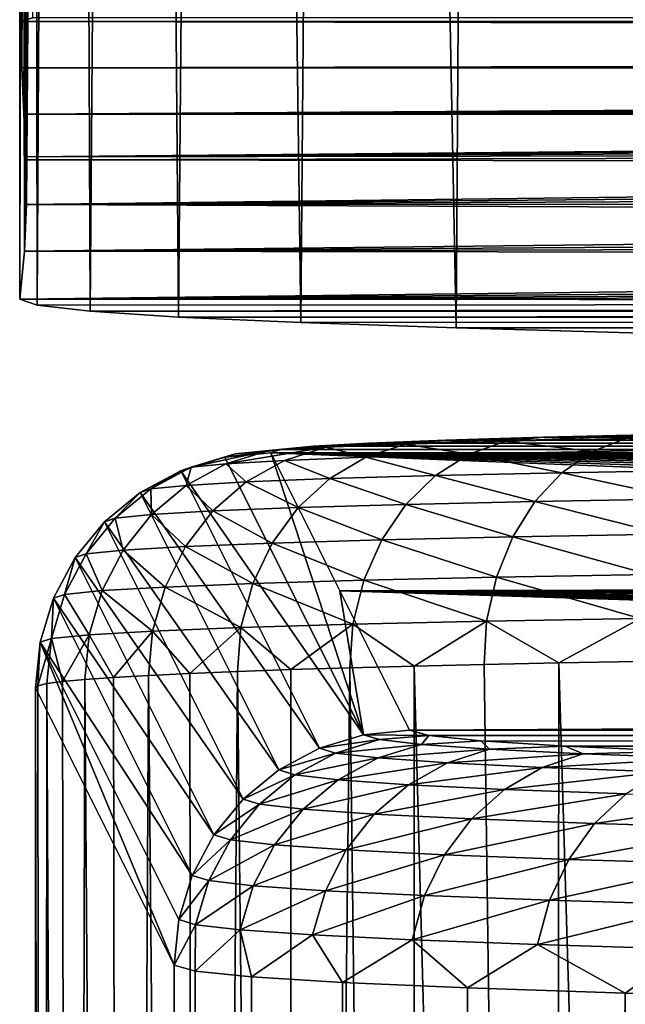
# Model space of a CAD drawing. Header units: metres. Extents: x -24 to 72, y -247 to 22.
# Tile 338 of 573: x -15.5 to -14.728, y -103.019 to -101.763. Entities that reach past the tile are written whole.
import ezdxf

# ---------------------------------------------------------------- set-up
doc = ezdxf.new("R2010")
doc.units = ezdxf.units.M
doc.layers.add('solid_509589_MEDIA_SW0001', color=7, linetype='CONTINUOUS')

msp = doc.modelspace()

# ---------------------------------------------------------------- linework, layer by layer
at = {"layer": 'solid_509589_MEDIA_SW0001'}
for points in [[(-15.5, -102.119591, 284.702057), (-15.5, -98.671608, 284.68692), (-15.487508, -95.060501, 284.255676)], [(-15.477884, -102.127281, 284.261505), (-15.5, -102.119591, 284.702057), (-15.487508, -95.060501, 284.255676)], [(-15.477884, -102.127281, 284.261505), (-15.487508, -95.060501, 284.255676), (-15.439171, -95.060562, 283.863159)], [(-15.410111, -102.134865, 283.826996), (-15.477884, -102.127281, 284.261505), (-15.439171, -95.060562, 283.863159)], [(-15.410111, -102.134865, 283.826996), (-15.439171, -95.060562, 283.863159), (-15.355195, -95.060623, 283.476685)], [(-15.297442, -102.142281, 283.401978), (-15.410111, -102.134865, 283.826996), (-15.355195, -95.060623, 283.476685)], [(-15.297442, -102.142281, 283.401978), (-15.355195, -95.060623, 283.476685), (-15.236123, -95.060677, 283.099579)], [(-15.141246, -102.149452, 282.991333), (-15.297442, -102.142281, 283.401978), (-15.236123, -95.060677, 283.099579)], [(-15.141246, -102.149452, 282.991333), (-15.236123, -95.060677, 283.099579), (-15.082981, -95.06073, 282.735626)], [(-14.943219, -102.156288, 282.599518), (-15.141246, -102.149452, 282.991333), (-15.082981, -95.06073, 282.735626)], [(-14.943219, -102.156288, 282.599518), (-15.082981, -95.06073, 282.735626), (-14.897386, -95.060783, 282.388611)], [(-14.70558, -102.162727, 282.230713), (-14.943219, -102.156288, 282.599518), (-14.897386, -95.060783, 282.388611)], [(-14.70558, -102.162727, 282.230713), (-14.897386, -95.060783, 282.388611), (-14.681383, -95.060829, 282.061798)], [(-15.5, -98.117508, 304.982727), (-15.492506, -97.446236, 301.67691), (-15.497246, -101.82415, 301.62793)], [(-15.492506, -97.446236, 301.67691), (-15.478161, -97.500366, 298.332458), (-15.497246, -101.82415, 301.62793)], [(-15.497246, -101.82415, 301.62793), (-15.478161, -97.500366, 298.332458), (-15.494814, -101.883278, 298.240356)], [(-15.494814, -101.883278, 298.240356), (-15.478161, -97.500366, 298.332458), (-15.464086, -97.55481, 294.952484)], [(-15.494814, -101.883278, 298.240356), (-15.464086, -97.55481, 294.952484), (-15.492143, -101.93795, 295.108032)], [(-15.492143, -101.93795, 295.108032), (-15.464086, -97.55481, 294.952484), (-15.491979, -101.941643, 294.896729)], [(-15.464086, -97.55481, 294.952484), (-15.459501, -97.609657, 291.541412), (-15.491979, -101.941643, 294.896729)], [(-15.491979, -101.941643, 294.896729), (-15.459501, -97.609657, 291.541412), (-15.491178, -101.998703, 291.627441)], [(-15.459501, -97.609657, 291.541412), (-15.471334, -97.664673, 288.111053), (-15.491178, -101.998703, 291.627441)], [(-15.494075, -102.058205, 288.218781), (-15.471334, -97.664673, 288.111053), (-15.5, -98.671608, 284.68692)], [(-15.491178, -101.998703, 291.627441), (-15.471334, -97.664673, 288.111053), (-15.494075, -102.058205, 288.218781)], [(-15.5, -98.117508, 304.982727), (-15.497246, -101.82415, 301.62793), (-15.5, -101.765259, 305.001404)], [(-15.483251, -101.760452, 305.276978), (-15.5, -98.117508, 304.982727), (-15.5, -101.765259, 305.001404)], [(-15.494075, -102.058205, 288.218781), (-15.5, -98.671608, 284.68692), (-15.5, -102.119591, 284.702057)], [(-15.5, -101.765259, 305.001404), (15.5, -101.765259, 305.001404), (15.483443, -101.760437, 305.277863)], [(-15.483251, -101.760452, 305.276978), (-15.5, -101.765259, 305.001404), (15.483443, -101.760437, 305.277863)], [(-0.969614, -101.79319, 303.401489), (15.5, -101.765259, 305.001404), (-15.5, -101.765259, 305.001404)], [(-0.969614, -101.79319, 303.401489), (-15.5, -101.765259, 305.001404), (-15.497246, -101.82415, 301.62793)], [(-1.931807, -101.795296, 303.28064), (-0.969614, -101.79319, 303.401489), (-15.497246, -101.82415, 301.62793)], [(-2.880752, -101.798798, 303.08017), (-1.931807, -101.795296, 303.28064), (-15.497246, -101.82415, 301.62793)], [(-3.809685, -101.803665, 302.801483), (-2.880752, -101.798798, 303.08017), (-15.497246, -101.82415, 301.62793)], [(-4.712145, -101.80986, 302.446533), (-3.809685, -101.803665, 302.801483), (-15.497246, -101.82415, 301.62793)], [(-5.582071, -101.817345, 302.017731), (-4.712145, -101.80986, 302.446533), (-15.497246, -101.82415, 301.62793)], [(-6.413227, -101.826065, 301.518097), (-5.582071, -101.817345, 302.017731), (-15.497246, -101.82415, 301.62793)], [(-6.413227, -101.826065, 301.518097), (-15.497246, -101.82415, 301.62793), (-15.494814, -101.883278, 298.240356)], [(-7.199937, -101.83596, 300.95108), (-6.413227, -101.826065, 301.518097), (-15.494814, -101.883278, 298.240356)], [(-7.936828, -101.84697, 300.320526), (-7.199937, -101.83596, 300.95108), (-15.494814, -101.883278, 298.240356)], [(-8.618618, -101.859001, 299.630981), (-7.936828, -101.84697, 300.320526), (-15.494814, -101.883278, 298.240356)], [(-9.240728, -101.871986, 298.887054), (-8.618618, -101.859001, 299.630981), (-15.494814, -101.883278, 298.240356)], [(-9.798828, -101.885834, 298.093933), (-9.240728, -101.871986, 298.887054), (-15.494814, -101.883278, 298.240356)], [(-9.798828, -101.885834, 298.093933), (-15.494814, -101.883278, 298.240356), (-15.492143, -101.93795, 295.108032)], [(-10.288945, -101.900436, 297.257294), (-9.798828, -101.885834, 298.093933), (-15.492143, -101.93795, 295.108032)], [(-10.707814, -101.915703, 296.38266), (-10.288945, -101.900436, 297.257294), (-15.492143, -101.93795, 295.108032)], [(-11.052475, -101.931526, 295.476227), (-10.707814, -101.915703, 296.38266), (-15.492143, -101.93795, 295.108032)], [(-11.052475, -101.931526, 295.476227), (-15.492143, -101.93795, 295.108032), (-15.491979, -101.941643, 294.896729)], [(-11.320501, -101.947792, 294.544373), (-11.052475, -101.931526, 295.476227), (-15.491979, -101.941643, 294.896729)], [(-11.320501, -101.947792, 294.544373), (-15.491979, -101.941643, 294.896729), (-15.491178, -101.998703, 291.627441)], [(-11.510109, -101.964394, 293.593353), (-11.320501, -101.947792, 294.544373), (-15.491178, -101.998703, 291.627441)], [(-11.619941, -101.981209, 292.629883), (-11.510109, -101.964394, 293.593353), (-15.491178, -101.998703, 291.627441)], [(-11.649239, -101.998123, 291.660706), (-11.619941, -101.981209, 292.629883), (-15.491178, -101.998703, 291.627441)], [(-11.597804, -102.01503, 290.692322), (-15.491178, -101.998703, 291.627441), (-15.494075, -102.058205, 288.218781)], [(-11.597804, -102.01503, 290.692322), (-11.649239, -101.998123, 291.660706), (-15.491178, -101.998703, 291.627441)], [(-11.466003, -102.031799, 289.731659), (-11.597804, -102.01503, 290.692322), (-15.494075, -102.058205, 288.218781)], [(-11.254741, -102.048317, 288.785278), (-11.466003, -102.031799, 289.731659), (-15.494075, -102.058205, 288.218781)], [(-10.965455, -102.064476, 287.85965), (-11.254741, -102.048317, 288.785278), (-15.494075, -102.058205, 288.218781)], [(-10.965455, -102.064476, 287.85965), (-15.494075, -102.058205, 288.218781), (-15.5, -102.119591, 284.702057)], [(-10.600224, -102.080154, 286.961426), (-10.965455, -102.064476, 287.85965), (-15.5, -102.119591, 284.702057)], [(-10.161497, -102.095245, 286.096619), (-10.600224, -102.080154, 286.961426), (-15.5, -102.119591, 284.702057)], [(-9.652327, -102.109657, 285.27124), (-10.161497, -102.095245, 286.096619), (-15.5, -102.119591, 284.702057)], [(-9.076343, -102.123268, 284.491211), (-9.652327, -102.109657, 285.27124), (-15.5, -102.119591, 284.702057)], [(-9.076343, -102.123268, 284.491211), (-15.5, -102.119591, 284.702057), (-15.477884, -102.127281, 284.261505)], [(-9.076343, -102.123268, 284.491211), (-15.477884, -102.127281, 284.261505), (-15.410111, -102.134865, 283.826996)], [(-8.437382, -102.136002, 283.761658), (-9.076343, -102.123268, 284.491211), (-15.410111, -102.134865, 283.826996)], [(-8.437382, -102.136002, 283.761658), (-15.410111, -102.134865, 283.826996), (-15.297442, -102.142281, 283.401978)], [(-7.739947, -102.147766, 283.087769), (-8.437382, -102.136002, 283.761658), (-15.297442, -102.142281, 283.401978)], [(-7.739947, -102.147766, 283.087769), (-15.297442, -102.142281, 283.401978), (-15.141246, -102.149452, 282.991333)], [(-7.739947, -102.147766, 283.087769), (-15.141246, -102.149452, 282.991333), (-14.943219, -102.156288, 282.599518)], [(-6.988964, -102.158478, 282.474335), (-7.739947, -102.147766, 283.087769), (-14.943219, -102.156288, 282.599518)], [(-6.988964, -102.158478, 282.474335), (-14.943219, -102.156288, 282.599518), (-14.70558, -102.162727, 282.230713)], [(-14.880397, -102.300781, 306.16568), (-14.683299, -102.292252, 306.324493), (-14.832135, -102.295601, 306.132477)], [(-14.727275, -102.297333, 306.36319), (-14.683299, -102.292252, 306.324493), (-14.880397, -102.300781, 306.16568)], [(-14.832135, -102.295601, 306.132477), (14.683299, -102.292252, 306.324432), (14.832131, -102.295601, 306.132446)], [(-14.832135, -102.295601, 306.132477), (-14.683299, -102.292252, 306.324493), (14.683299, -102.292252, 306.324432)], [(-15.225327, -102.316994, 305.237244), (-15.125373, -102.307182, 305.469299), (-15.16725, -102.311356, 305.229919)], [(-15.182196, -102.312698, 305.483398), (-15.125373, -102.307182, 305.469299), (-15.225327, -102.316994, 305.237244)], [(-15.182196, -102.312698, 305.483398), (-15.054817, -102.303123, 305.701721), (-15.125373, -102.307182, 305.469299)], [(-15.109547, -102.308517, 305.722504), (-15.054817, -102.303123, 305.701721), (-15.182196, -102.312698, 305.483398)], [(-15.16725, -102.311356, 305.229919), (-15.125373, -102.307182, 305.469299), (15.167245, -102.311356, 305.229889)], [(-15.125373, -102.307182, 305.469299), (-15.054817, -102.303123, 305.701721), (15.125366, -102.307182, 305.469269)], [(-15.125373, -102.307182, 305.469299), (15.125366, -102.307182, 305.469269), (15.167245, -102.311356, 305.229889)], [(-15.109547, -102.308517, 305.722504), (-14.956598, -102.299248, 305.923828), (-15.054817, -102.303123, 305.701721)], [(-15.008451, -102.304527, 305.95105), (-14.956598, -102.299248, 305.923828), (-15.109547, -102.308517, 305.722504)], [(-15.008451, -102.304527, 305.95105), (-15.109547, -102.308517, 305.722504), (-15.058491, -102.321167, 305.977234)], [(-15.008451, -102.304527, 305.95105), (-15.058491, -102.321167, 305.977234), (-14.926933, -102.317314, 306.197723)], [(-15.054817, -102.303123, 305.701721), (14.956593, -102.299248, 305.923798), (15.054811, -102.303123, 305.701691)], [(-15.054817, -102.303123, 305.701721), (-14.956598, -102.299248, 305.923828), (14.956593, -102.299248, 305.923798)], [(-15.054817, -102.303123, 305.701721), (15.054811, -102.303123, 305.701691), (15.125366, -102.307182, 305.469269)], [(-15.008451, -102.304527, 305.95105), (-14.832135, -102.295601, 306.132477), (-14.956598, -102.299248, 305.923828)], [(-14.880397, -102.300781, 306.16568), (-14.832135, -102.295601, 306.132477), (-15.008451, -102.304527, 305.95105)], [(-14.880397, -102.300781, 306.16568), (-15.008451, -102.304527, 305.95105), (-14.926933, -102.317314, 306.197723)], [(-14.956598, -102.299248, 305.923828), (14.832131, -102.295601, 306.132446), (14.956593, -102.299248, 305.923798)], [(-14.956598, -102.299248, 305.923828), (-14.832135, -102.295601, 306.132477), (14.832131, -102.295601, 306.132446)], [(-14.880397, -102.300781, 306.16568), (-14.926933, -102.317314, 306.197723), (-14.769621, -102.313774, 306.400635)], [(-14.727275, -102.297333, 306.36319), (-14.880397, -102.300781, 306.16568), (-14.769621, -102.313774, 306.400635)], [(-14.727275, -102.297333, 306.36319), (-14.769621, -102.313774, 306.400635), (-14.588872, -102.310593, 306.582977)], [(-15.225327, -102.316994, 305.237244), (-15.238306, -102.32135, 304.987671), (-15.29464, -102.338448, 304.987488)], [(-15.225327, -102.316994, 305.237244), (-15.29464, -102.338448, 304.987488), (-15.281303, -102.333977, 305.243866)], [(-15.182196, -102.312698, 305.483398), (-15.281303, -102.333977, 305.243866), (-15.236992, -102.329559, 305.496765)], [(-15.182196, -102.312698, 305.483398), (-15.225327, -102.316994, 305.237244), (-15.281303, -102.333977, 305.243866)], [(-15.238306, -102.32135, 304.987671), (-15.16725, -102.311356, 305.229919), (-15.1798, -102.315582, 304.987946)], [(-15.225327, -102.316994, 305.237244), (-15.16725, -102.311356, 305.229919), (-15.238306, -102.32135, 304.987671)], [(-15.238306, -102.32135, 304.987671), (-15.1798, -102.315582, 304.987946), (-15.061339, -102.675301, 284.710022)], [(-15.109547, -102.308517, 305.722504), (-15.236992, -102.329559, 305.496765), (-15.162354, -102.325264, 305.742432)], [(-15.109547, -102.308517, 305.722504), (-15.182196, -102.312698, 305.483398), (-15.236992, -102.329559, 305.496765)], [(-15.1798, -102.315582, 304.987946), (-15.16725, -102.311356, 305.229919), (15.1798, -102.315582, 304.987915)], [(0.967057, -102.343102, 303.411316), (-15.1798, -102.315582, 304.987946), (15.1798, -102.315582, 304.987915)], [(-11.045907, -102.481102, 295.505463), (-15.091679, -102.491814, 294.891754), (-15.1798, -102.315582, 304.987946)], [(-15.061339, -102.675301, 284.710022), (-15.1798, -102.315582, 304.987946), (-15.091679, -102.491814, 294.891754)], [(-10.700191, -102.465309, 296.410004), (-11.045907, -102.481102, 295.505463), (-15.1798, -102.315582, 304.987946)], [(-10.280516, -102.450073, 297.282715), (-10.700191, -102.465309, 296.410004), (-15.1798, -102.315582, 304.987946)], [(-9.789845, -102.435509, 298.117493), (-10.280516, -102.450073, 297.282715), (-15.1798, -102.315582, 304.987946)], [(-9.231473, -102.421692, 298.908691), (-9.789845, -102.435509, 298.117493), (-15.1798, -102.315582, 304.987946)], [(-8.609337, -102.408745, 299.650757), (-9.231473, -102.421692, 298.908691), (-15.1798, -102.315582, 304.987946)], [(-7.927722, -102.396736, 300.338593), (-8.609337, -102.408745, 299.650757), (-15.1798, -102.315582, 304.987946)], [(-7.191239, -102.385757, 300.967499), (-7.927722, -102.396736, 300.338593), (-15.1798, -102.315582, 304.987946)], [(-6.405166, -102.375885, 301.53299), (-7.191239, -102.385757, 300.967499), (-15.1798, -102.315582, 304.987946)], [(-5.574813, -102.367188, 302.031281), (-6.405166, -102.375885, 301.53299), (-15.1798, -102.315582, 304.987946)], [(-4.705816, -102.359726, 302.458954), (-5.574813, -102.367188, 302.031281), (-15.1798, -102.315582, 304.987946)], [(-3.804458, -102.353546, 302.812897), (-4.705816, -102.359726, 302.458954), (-15.1798, -102.315582, 304.987946)], [(-2.876757, -102.348694, 303.09079), (-3.804458, -102.353546, 302.812897), (-15.1798, -102.315582, 304.987946)], [(-1.929092, -102.345207, 303.29071), (-2.876757, -102.348694, 303.09079), (-15.1798, -102.315582, 304.987946)], [(-0.96822, -102.343102, 303.411194), (-1.929092, -102.345207, 303.29071), (-15.1798, -102.315582, 304.987946)], [(-0.000583, -102.3424, 303.451508), (-0.96822, -102.343102, 303.411194), (-15.1798, -102.315582, 304.987946)], [(0.967057, -102.343102, 303.411316), (-0.000583, -102.3424, 303.451508), (-15.1798, -102.315582, 304.987946)], [(-15.16725, -102.311356, 305.229919), (15.167245, -102.311356, 305.229889), (15.1798, -102.315582, 304.987915)], [(-15.109547, -102.308517, 305.722504), (-15.162354, -102.325264, 305.742432), (-15.058491, -102.321167, 305.977234)], [(-14.926933, -102.317314, 306.197723), (-15.058491, -102.321167, 305.977234), (-14.969816, -102.344566, 306.227448)], [(-14.926933, -102.317314, 306.197723), (-14.969816, -102.344566, 306.227448), (-14.808641, -102.340935, 306.435333)], [(-14.769621, -102.313774, 306.400635), (-14.926933, -102.317314, 306.197723), (-14.808641, -102.340935, 306.435333)], [(-14.769621, -102.313774, 306.400635), (-14.808641, -102.340935, 306.435333), (-14.623457, -102.337677, 306.622192)], [(-14.588872, -102.310593, 306.582977), (-14.769621, -102.313774, 306.400635), (-14.623457, -102.337677, 306.622192)], [(-15.29464, -102.338448, 304.987488), (-15.238306, -102.32135, 304.987671), (-15.061339, -102.675301, 284.710022)], [(-15.236992, -102.329559, 305.496765), (-15.287486, -102.357109, 305.509308), (-15.211016, -102.352715, 305.760986)], [(-15.236992, -102.329559, 305.496765), (-15.281303, -102.333977, 305.243866), (-15.287486, -102.357109, 305.509308)], [(-15.162354, -102.325264, 305.742432), (-15.236992, -102.329559, 305.496765), (-15.211016, -102.352715, 305.760986)], [(-15.162354, -102.325264, 305.742432), (-15.211016, -102.352715, 305.760986), (-15.104603, -102.348511, 306.001556)], [(-15.058491, -102.321167, 305.977234), (-15.162354, -102.325264, 305.742432), (-15.104603, -102.348511, 306.001556)], [(-15.058491, -102.321167, 305.977234), (-15.104603, -102.348511, 306.001556), (-14.969816, -102.344566, 306.227448)], [(-15.346552, -102.366211, 304.987518), (-15.29464, -102.338448, 304.987488), (-15.117669, -102.692398, 284.709839)], [(-15.332886, -102.361633, 305.250214), (-15.29464, -102.338448, 304.987488), (-15.346552, -102.366211, 304.987518)], [(-15.281303, -102.333977, 305.243866), (-15.29464, -102.338448, 304.987488), (-15.332886, -102.361633, 305.250214)], [(-15.281303, -102.333977, 305.243866), (-15.332886, -102.361633, 305.250214), (-15.287486, -102.357109, 305.509308)], [(-15.29464, -102.338448, 304.987488), (-15.061339, -102.675301, 284.710022), (-15.117669, -102.692398, 284.709839)], [(-14.969816, -102.344566, 306.227448), (-15.104603, -102.348511, 306.001556), (-15.007394, -102.381485, 306.253723)], [(-14.969816, -102.344566, 306.227448), (-15.007394, -102.381485, 306.253723), (-14.842836, -102.377777, 306.466003)], [(-14.808641, -102.340935, 306.435333), (-14.969816, -102.344566, 306.227448), (-14.842836, -102.377777, 306.466003)], [(-14.808641, -102.340935, 306.435333), (-14.842836, -102.377777, 306.466003), (-14.653763, -102.374443, 306.656769)], [(-14.623457, -102.337677, 306.622192), (-14.808641, -102.340935, 306.435333), (-14.653763, -102.374443, 306.656769)], [(-15.287486, -102.357109, 305.509308), (-15.332886, -102.361633, 305.250214), (-15.331734, -102.394287, 305.520508)], [(-15.287486, -102.357109, 305.509308), (-15.331734, -102.394287, 305.520508), (-15.253657, -102.389793, 305.777466)], [(-15.211016, -102.352715, 305.760986), (-15.287486, -102.357109, 305.509308), (-15.253657, -102.389793, 305.777466)], [(-15.211016, -102.352715, 305.760986), (-15.253657, -102.389793, 305.777466), (-15.145011, -102.385506, 306.023102)], [(-15.104603, -102.348511, 306.001556), (-15.211016, -102.352715, 305.760986), (-15.145011, -102.385506, 306.023102)], [(-15.104603, -102.348511, 306.001556), (-15.145011, -102.385506, 306.023102), (-15.007394, -102.381485, 306.253723)], [(-15.392042, -102.40358, 304.987762), (-15.346552, -102.366211, 304.987518), (-15.169577, -102.720169, 284.709869)], [(-15.378087, -102.398903, 305.255981), (-15.346552, -102.366211, 304.987518), (-15.392042, -102.40358, 304.987762)], [(-15.332886, -102.361633, 305.250214), (-15.346552, -102.366211, 304.987518), (-15.378087, -102.398903, 305.255981)], [(-15.332886, -102.361633, 305.250214), (-15.378087, -102.398903, 305.255981), (-15.331734, -102.394287, 305.520508)], [(-15.346552, -102.366211, 304.987518), (-15.117669, -102.692398, 284.709839), (-15.169577, -102.720169, 284.709869)], [(-15.007394, -102.381485, 306.253723), (-15.145011, -102.385506, 306.023102), (-15.03822, -102.426636, 306.275543)], [(-15.007394, -102.381485, 306.253723), (-15.03822, -102.426636, 306.275543), (-14.870887, -102.422874, 306.491394)], [(-14.842836, -102.377777, 306.466003), (-15.007394, -102.381485, 306.253723), (-14.870887, -102.422874, 306.491394)], [(-14.842836, -102.377777, 306.466003), (-14.870887, -102.422874, 306.491394), (-14.678624, -102.419487, 306.685364)], [(-14.653763, -102.374443, 306.656769), (-14.842836, -102.377777, 306.466003), (-14.678624, -102.419487, 306.685364)], [(-15.331734, -102.394287, 305.520508), (-15.378087, -102.398903, 305.255981), (-15.368032, -102.439659, 305.529968)], [(-15.331734, -102.394287, 305.520508), (-15.368032, -102.439659, 305.529968), (-15.288638, -102.435097, 305.79126)], [(-15.253657, -102.389793, 305.777466), (-15.331734, -102.394287, 305.520508), (-15.288638, -102.435097, 305.79126)], [(-15.253657, -102.389793, 305.777466), (-15.288638, -102.435097, 305.79126), (-15.178159, -102.430733, 306.041016)], [(-15.145011, -102.385506, 306.023102), (-15.253657, -102.389793, 305.777466), (-15.178159, -102.430733, 306.041016)], [(-15.145011, -102.385506, 306.023102), (-15.178159, -102.430733, 306.041016), (-15.03822, -102.426636, 306.275543)], [(-15.429359, -102.449112, 304.988251), (-15.392042, -102.40358, 304.987762), (-15.215063, -102.757538, 284.710114)], [(-15.415167, -102.444359, 305.260956), (-15.392042, -102.40358, 304.987762), (-15.429359, -102.449112, 304.988251)], [(-15.378087, -102.398903, 305.255981), (-15.392042, -102.40358, 304.987762), (-15.415167, -102.444359, 305.260956)], [(-15.378087, -102.398903, 305.255981), (-15.415167, -102.444359, 305.260956), (-15.368032, -102.439659, 305.529968)], [(-15.392042, -102.40358, 304.987762), (-15.169577, -102.720169, 284.709869), (-15.215063, -102.757538, 284.710114)], [(-14.678624, -102.419487, 306.685364), (-14.870887, -102.422874, 306.491394), (-14.697083, -102.471062, 306.70694)], [(-15.178159, -102.430733, 306.041016), (-15.288638, -102.435097, 305.79126), (-15.202769, -102.482445, 306.054657)], [(-15.178159, -102.430733, 306.041016), (-15.202769, -102.482445, 306.054657), (-15.061108, -102.478302, 306.292084)], [(-15.03822, -102.426636, 306.275543), (-15.178159, -102.430733, 306.041016), (-15.061108, -102.478302, 306.292084)], [(-15.03822, -102.426636, 306.275543), (-15.061108, -102.478302, 306.292084), (-14.891713, -102.474487, 306.51059)], [(-14.870887, -102.422874, 306.491394), (-15.03822, -102.426636, 306.275543), (-14.891713, -102.474487, 306.51059)], [(-14.870887, -102.422874, 306.491394), (-14.891713, -102.474487, 306.51059), (-14.697083, -102.471062, 306.70694)], [(-15.415167, -102.444359, 305.260956), (-15.429359, -102.449112, 304.988251), (-15.442698, -102.496239, 305.264984)], [(-15.415167, -102.444359, 305.260956), (-15.442698, -102.496239, 305.264984), (-15.394981, -102.491478, 305.537292)], [(-15.368032, -102.439659, 305.529968), (-15.415167, -102.444359, 305.260956), (-15.394981, -102.491478, 305.537292)], [(-15.368032, -102.439659, 305.529968), (-15.394981, -102.491478, 305.537292), (-15.31461, -102.486862, 305.801819)], [(-15.288638, -102.435097, 305.79126), (-15.368032, -102.439659, 305.529968), (-15.31461, -102.486862, 305.801819)], [(-15.288638, -102.435097, 305.79126), (-15.31461, -102.486862, 305.801819), (-15.202769, -102.482445, 306.054657)], [(-15.457066, -102.501053, 304.988922), (-15.429359, -102.449112, 304.988251), (-15.252377, -102.80307, 284.710602)], [(-15.442698, -102.496239, 305.264984), (-15.429359, -102.449112, 304.988251), (-15.457066, -102.501053, 304.988922)], [(-15.429359, -102.449112, 304.988251), (-15.215063, -102.757538, 284.710114), (-15.252377, -102.80307, 284.710602)], [(-14.697083, -102.471062, 306.70694), (-14.891713, -102.474487, 306.51059), (-14.708428, -102.527184, 306.720612)], [(-15.202769, -102.482445, 306.054657), (-15.31461, -102.486862, 305.801819), (-15.217896, -102.538658, 306.063446)], [(-15.202769, -102.482445, 306.054657), (-15.217896, -102.538658, 306.063446), (-15.075175, -102.534477, 306.302643)], [(-15.061108, -102.478302, 306.292084), (-15.202769, -102.482445, 306.054657), (-15.075175, -102.534477, 306.302643)], [(-11.045907, -102.481102, 295.505463), (-11.31526, -102.49733, 294.57547), (-15.091679, -102.491814, 294.891754)], [(-15.061108, -102.478302, 306.292084), (-15.075175, -102.534477, 306.302643), (-14.904514, -102.53064, 306.522797)], [(-14.891713, -102.474487, 306.51059), (-15.061108, -102.478302, 306.292084), (-14.904514, -102.53064, 306.522797)], [(-14.891713, -102.474487, 306.51059), (-14.904514, -102.53064, 306.522797), (-14.708428, -102.527184, 306.720612)], [(-15.442698, -102.496239, 305.264984), (-15.457066, -102.501053, 304.988922), (-15.459619, -102.552551, 305.267883)], [(-15.442698, -102.496239, 305.264984), (-15.459619, -102.552551, 305.267883), (-15.411546, -102.54776, 305.542236)], [(-15.394981, -102.491478, 305.537292), (-15.442698, -102.496239, 305.264984), (-15.411546, -102.54776, 305.542236)], [(-15.394981, -102.491478, 305.537292), (-15.411546, -102.54776, 305.542236), (-15.330574, -102.543106, 305.808746)], [(-15.31461, -102.486862, 305.801819), (-15.394981, -102.491478, 305.537292), (-15.330574, -102.543106, 305.808746)], [(-15.31461, -102.486862, 305.801819), (-15.330574, -102.543106, 305.808746), (-15.217896, -102.538658, 306.063446)], [(-10.178328, -102.644638, 286.136322), (-15.002814, -102.669525, 284.710449), (-15.091679, -102.491814, 294.891754)], [(-15.061339, -102.675301, 284.710022), (-15.091679, -102.491814, 294.891754), (-15.002814, -102.669525, 284.710449)], [(-10.613928, -102.629539, 287.00119), (-10.178328, -102.644638, 286.136322), (-15.091679, -102.491814, 294.891754)], [(-10.976148, -102.613869, 287.89917), (-10.613928, -102.629539, 287.00119), (-15.091679, -102.491814, 294.891754)], [(-11.262547, -102.597717, 288.824219), (-10.976148, -102.613869, 287.89917), (-15.091679, -102.491814, 294.891754)], [(-11.471098, -102.581215, 289.769775), (-11.262547, -102.597717, 288.824219), (-15.091679, -102.491814, 294.891754)], [(-11.600383, -102.564468, 290.729401), (-11.471098, -102.581215, 289.769775), (-15.091679, -102.491814, 294.891754)], [(-11.649508, -102.547585, 291.696564), (-11.600383, -102.564468, 290.729401), (-15.091679, -102.491814, 294.891754)], [(-11.618132, -102.530693, 292.664246), (-11.649508, -102.547585, 291.696564), (-15.091679, -102.491814, 294.891754)], [(-11.506461, -102.513901, 293.626129), (-11.618132, -102.530693, 292.664246), (-15.091679, -102.491814, 294.891754)], [(-11.31526, -102.49733, 294.57547), (-11.506461, -102.513901, 293.626129), (-15.091679, -102.491814, 294.891754)], [(-15.474094, -102.557404, 304.989746), (-15.457066, -102.501053, 304.988922), (-15.280081, -102.855011, 284.711243)], [(-15.459619, -102.552551, 305.267883), (-15.457066, -102.501053, 304.988922), (-15.474094, -102.557404, 304.989746)], [(-15.457066, -102.501053, 304.988922), (-15.252377, -102.80307, 284.710602), (-15.280081, -102.855011, 284.711243)], [(-14.904514, -102.53064, 306.522797), (-15.075175, -102.534477, 306.302643), (-14.996705, -102.587837, 306.421021)], [(-14.904514, -102.53064, 306.522797), (-14.996705, -102.587837, 306.421021), (-14.907638, -102.585747, 306.528809)], [(-14.904514, -102.53064, 306.522797), (-14.907638, -102.585747, 306.528809), (-14.812182, -102.583763, 306.630981)], [(-14.708428, -102.527184, 306.720612), (-14.904514, -102.53064, 306.522797), (-14.812182, -102.583763, 306.630981)], [(-14.708428, -102.527184, 306.720612), (-14.812182, -102.583763, 306.630981), (-14.710693, -102.581902, 306.727173)], [(-15.330574, -102.543106, 305.808746), (-15.411546, -102.54776, 305.542236), (-15.380347, -102.602211, 305.680054)], [(-15.330574, -102.543106, 305.808746), (-15.380347, -102.602211, 305.680054), (-15.335608, -102.59964, 305.812531)], [(-15.330574, -102.543106, 305.808746), (-15.335608, -102.59964, 305.812531), (-15.282901, -102.59713, 305.942017)], [(-15.217896, -102.538658, 306.063446), (-15.330574, -102.543106, 305.808746), (-15.282901, -102.59713, 305.942017)], [(-15.217896, -102.538658, 306.063446), (-15.282901, -102.59713, 305.942017), (-15.22242, -102.594681, 306.068085)], [(-15.217896, -102.538658, 306.063446), (-15.22242, -102.594681, 306.068085), (-15.154387, -102.592316, 306.190216)], [(-15.075175, -102.534477, 306.302643), (-15.217896, -102.538658, 306.063446), (-15.154387, -102.592316, 306.190216)], [(-15.075175, -102.534477, 306.302643), (-15.154387, -102.592316, 306.190216), (-15.079057, -102.590034, 306.308014)], [(-15.075175, -102.534477, 306.302643), (-15.079057, -102.590034, 306.308014), (-14.996705, -102.587837, 306.421021)], [(-15.479791, -102.615578, 304.990723), (-15.474094, -102.557404, 304.989746), (-15.302803, -102.969528, 284.713043)], [(-15.476759, -102.612869, 305.130493), (-15.474094, -102.557404, 304.989746), (-15.479791, -102.615578, 304.990723)], [(-15.459619, -102.552551, 305.267883), (-15.474094, -102.557404, 304.989746), (-15.476759, -102.612869, 305.130493)], [(-15.459619, -102.552551, 305.267883), (-15.476759, -102.612869, 305.130493), (-15.465246, -102.610168, 305.269836)], [(-15.474094, -102.557404, 304.989746), (-15.280081, -102.855011, 284.711243), (-15.297108, -102.911354, 284.712097)], [(-15.474094, -102.557404, 304.989746), (-15.297108, -102.911354, 284.712097), (-15.302803, -102.969528, 284.713043)], [(-15.459619, -102.552551, 305.267883), (-15.465246, -102.610168, 305.269836), (-15.445286, -102.607483, 305.408203)], [(-15.411546, -102.54776, 305.542236), (-15.459619, -102.552551, 305.267883), (-15.445286, -102.607483, 305.408203)], [(-15.411546, -102.54776, 305.542236), (-15.445286, -102.607483, 305.408203), (-15.416951, -102.604828, 305.545105)], [(-15.411546, -102.54776, 305.542236), (-15.416951, -102.604828, 305.545105), (-15.380347, -102.602211, 305.680054)], [(-14.819608, -109.13765, 306.83493), (-14.812182, -102.583763, 306.630981), (-14.907638, -102.585747, 306.528809)], [(-14.819608, -109.13765, 306.83493), (-14.617401, -109.13382, 307.017303), (-14.812182, -102.583763, 306.630981)], [(-14.617401, -109.13382, 307.017303), (-14.710693, -102.581902, 306.727173), (-14.812182, -102.583763, 306.630981)], [(-15.275478, -109.152847, 306.171112), (-15.22242, -102.594681, 306.068085), (-15.282901, -102.59713, 305.942017)], [(-15.275478, -109.152847, 306.171112), (-15.15153, -109.147316, 306.407043), (-15.22242, -102.594681, 306.068085)], [(-15.15153, -109.147316, 306.407043), (-15.154387, -102.592316, 306.190216), (-15.22242, -102.594681, 306.068085)], [(-15.15153, -109.147316, 306.407043), (-15.079057, -102.590034, 306.308014), (-15.154387, -102.592316, 306.190216)], [(-15.15153, -109.147316, 306.407043), (-14.998809, -109.142197, 306.630005), (-15.079057, -102.590034, 306.308014)], [(-14.998809, -109.142197, 306.630005), (-14.996705, -102.587837, 306.421021), (-15.079057, -102.590034, 306.308014)], [(-14.998809, -109.142197, 306.630005), (-14.819608, -109.13765, 306.83493), (-14.996705, -102.587837, 306.421021)], [(-14.819608, -109.13765, 306.83493), (-14.907638, -102.585747, 306.528809), (-14.996705, -102.587837, 306.421021)], [(-15.434196, -109.164459, 305.681763), (-15.445286, -102.607483, 305.408203), (-15.465246, -102.610168, 305.269836)], [(-15.434196, -109.164459, 305.681763), (-15.416951, -102.604828, 305.545105), (-15.445286, -102.607483, 305.408203)], [(-15.434196, -109.164459, 305.681763), (-15.36963, -109.158615, 305.927612), (-15.416951, -102.604828, 305.545105)], [(-15.36963, -109.158615, 305.927612), (-15.380347, -102.602211, 305.680054), (-15.416951, -102.604828, 305.545105)], [(-15.36963, -109.158615, 305.927612), (-15.335608, -102.59964, 305.812531), (-15.380347, -102.602211, 305.680054)], [(-15.36963, -109.158615, 305.927612), (-15.275478, -109.152847, 306.171112), (-15.335608, -102.59964, 305.812531)], [(-15.275478, -109.152847, 306.171112), (-15.282901, -102.59713, 305.942017), (-15.335608, -102.59964, 305.812531)], [(-15.480482, -107.904823, 305.162354), (-15.479791, -102.615578, 304.990723), (-15.302803, -196.21225, 286.340607)], [(-15.470478, -109.170235, 305.438385), (-15.479791, -102.615578, 304.990723), (-15.480482, -107.904823, 305.162354)], [(-15.470478, -109.170235, 305.438385), (-15.476759, -102.612869, 305.130493), (-15.479791, -102.615578, 304.990723)], [(-15.302803, -196.21225, 286.340607), (-15.479791, -102.615578, 304.990723), (-15.302803, -102.969528, 284.713043)], [(-15.470478, -109.170235, 305.438385), (-15.465246, -102.610168, 305.269836), (-15.476759, -102.612869, 305.130493)], [(-15.470478, -109.170235, 305.438385), (-15.434196, -109.164459, 305.681763), (-15.465246, -102.610168, 305.269836)], [(-10.178328, -102.644638, 286.136322), (-9.672388, -102.65905, 285.310638), (-15.002814, -102.669525, 284.710449)], [(-9.672388, -102.65905, 285.310638), (-9.099682, -102.672676, 284.529877), (-15.002814, -102.669525, 284.710449)], [(-15.061339, -102.675301, 284.710022), (-15.002814, -102.669525, 284.710449), (-14.978333, -102.676399, 284.316711)], [(-9.099682, -102.672676, 284.529877), (-14.978333, -102.676399, 284.316711), (-15.002814, -102.669525, 284.710449)], [(-15.117669, -102.692398, 284.709839), (-15.061339, -102.675301, 284.710022), (-15.041299, -102.681519, 284.353882)], [(-15.097328, -102.698708, 284.348358), (-15.117669, -102.692398, 284.709839), (-15.041299, -102.681519, 284.353882)], [(-15.097328, -102.698708, 284.348358), (-15.041299, -102.681519, 284.353882), (-14.987576, -102.687668, 284.001251)], [(-15.041299, -102.681519, 284.353882), (-15.061339, -102.675301, 284.710022), (-14.978333, -102.676399, 284.316711)], [(-14.987576, -102.687668, 284.001251), (-15.041299, -102.681519, 284.353882), (-14.978333, -102.676399, 284.316711)], [(-14.987576, -102.687668, 284.001251), (-14.978333, -102.676399, 284.316711), (-14.911901, -102.683197, 283.927063)], [(-14.900658, -102.69371, 283.655304), (-14.987576, -102.687668, 284.001251), (-14.911901, -102.683197, 283.927063)], [(-9.099682, -102.672676, 284.529877), (-8.463987, -102.685432, 283.799286), (-14.978333, -102.676399, 284.316711)], [(-8.463987, -102.685432, 283.799286), (-14.911901, -102.683197, 283.927063), (-14.978333, -102.676399, 284.316711)], [(-8.463987, -102.685432, 283.799286), (-14.80433, -102.689835, 283.546936), (-14.911901, -102.683197, 283.927063)], [(-14.900658, -102.69371, 283.655304), (-14.911901, -102.683197, 283.927063), (-14.80433, -102.689835, 283.546936)], [(-15.169577, -102.720169, 284.709869), (-15.117669, -102.692398, 284.709839), (-15.097328, -102.698708, 284.348358)], [(-15.042802, -102.704956, 283.990448), (-15.097328, -102.698708, 284.348358), (-14.987576, -102.687668, 284.001251)], [(-15.042802, -102.704956, 283.990448), (-14.987576, -102.687668, 284.001251), (-14.900658, -102.69371, 283.655304)], [(-14.95458, -102.711082, 283.639313), (-15.042802, -102.704956, 283.990448), (-14.900658, -102.69371, 283.655304)], [(-14.95458, -102.711082, 283.639313), (-14.900658, -102.69371, 283.655304), (-14.781325, -102.699577, 283.319153)], [(-14.781325, -102.699577, 283.319153), (-14.900658, -102.69371, 283.655304), (-14.80433, -102.689835, 283.546936)], [(-8.463987, -102.685432, 283.799286), (-7.769822, -102.69722, 283.124023), (-14.80433, -102.689835, 283.546936)], [(-7.769822, -102.69722, 283.124023), (-14.656775, -102.696236, 283.180298), (-14.80433, -102.689835, 283.546936)], [(-14.781325, -102.699577, 283.319153), (-14.80433, -102.689835, 283.546936), (-14.656775, -102.696236, 283.180298)], [(-14.630653, -102.705223, 282.995819), (-14.781325, -102.699577, 283.319153), (-14.656775, -102.696236, 283.180298)], [(-15.148959, -102.726563, 284.343475), (-15.169577, -102.720169, 284.709869), (-15.097328, -102.698708, 284.348358)], [(-15.148959, -102.726563, 284.343475), (-15.097328, -102.698708, 284.348358), (-15.042802, -102.704956, 283.990448)], [(-15.093691, -102.732895, 283.980682), (-15.148959, -102.726563, 284.343475), (-15.042802, -102.704956, 283.990448)], [(-15.093691, -102.732895, 283.980682), (-15.042802, -102.704956, 283.990448), (-14.95458, -102.711082, 283.639313)], [(-14.833459, -102.717041, 283.298096), (-14.95458, -102.711082, 283.639313), (-14.781325, -102.699577, 283.319153)], [(-14.833459, -102.717041, 283.298096), (-14.781325, -102.699577, 283.319153), (-14.630653, -102.705223, 282.995819)], [(-14.680529, -102.722771, 282.96994), (-14.833459, -102.717041, 283.298096), (-14.630653, -102.705223, 282.995819)], [(-15.215063, -102.757538, 284.710114), (-15.169577, -102.720169, 284.709869), (-15.148959, -102.726563, 284.343475)], [(-15.004269, -102.739113, 283.624756), (-15.093691, -102.732895, 283.980682), (-14.95458, -102.711082, 283.639313)], [(-15.004269, -102.739113, 283.624756), (-14.95458, -102.711082, 283.639313), (-14.833459, -102.717041, 283.298096)], [(-14.881498, -102.745148, 283.278931), (-15.004269, -102.739113, 283.624756), (-14.833459, -102.717041, 283.298096)], [(-14.881498, -102.745148, 283.278931), (-14.833459, -102.717041, 283.298096), (-14.680529, -102.722771, 282.96994)], [(-15.194203, -102.764008, 284.339417), (-15.215063, -102.757538, 284.710114), (-15.148959, -102.726563, 284.343475)], [(-15.194203, -102.764008, 284.339417), (-15.148959, -102.726563, 284.343475), (-15.093691, -102.732895, 283.980682)], [(-15.138284, -102.770416, 283.972351), (-15.194203, -102.764008, 284.339417), (-15.093691, -102.732895, 283.980682)], [(-15.138284, -102.770416, 283.972351), (-15.093691, -102.732895, 283.980682), (-15.004269, -102.739113, 283.624756)], [(-14.726488, -102.750954, 282.946289), (-14.881498, -102.745148, 283.278931), (-14.680529, -102.722771, 282.96994)], [(-15.04781, -102.776703, 283.612244), (-15.138284, -102.770416, 283.972351), (-15.004269, -102.739113, 283.624756)], [(-15.04781, -102.776703, 283.612244), (-15.004269, -102.739113, 283.624756), (-14.881498, -102.745148, 283.278931)], [(-14.923596, -102.782806, 283.26236), (-15.04781, -102.776703, 283.612244), (-14.881498, -102.745148, 283.278931)], [(-14.923596, -102.782806, 283.26236), (-14.881498, -102.745148, 283.278931), (-14.726488, -102.750954, 282.946289)], [(-15.252377, -102.80307, 284.710602), (-15.215063, -102.757538, 284.710114), (-15.194203, -102.764008, 284.339417)], [(-14.766762, -102.788681, 282.925812), (-14.923596, -102.782806, 283.26236), (-14.726488, -102.750954, 282.946289)], [(-14.766762, -102.788681, 282.925812), (-14.726488, -102.750954, 282.946289), (-14.540632, -102.756477, 282.629852)], [(-14.578719, -102.794273, 282.605621), (-14.766762, -102.788681, 282.925812), (-14.540632, -102.756477, 282.629852)], [(-15.231318, -102.809601, 284.336365), (-15.252377, -102.80307, 284.710602), (-15.194203, -102.764008, 284.339417)], [(-15.231318, -102.809601, 284.336365), (-15.194203, -102.764008, 284.339417), (-15.138284, -102.770416, 283.972351)], [(-15.174865, -102.816071, 283.96579), (-15.231318, -102.809601, 284.336365), (-15.138284, -102.770416, 283.972351)], [(-15.174865, -102.816071, 283.96579), (-15.138284, -102.770416, 283.972351), (-15.04781, -102.776703, 283.612244)], [(-15.083528, -102.822418, 283.602264), (-15.174865, -102.816071, 283.96579), (-15.04781, -102.776703, 283.612244)], [(-15.083528, -102.822418, 283.602264), (-15.04781, -102.776703, 283.612244), (-14.923596, -102.782806, 283.26236)], [(-14.95813, -102.828583, 283.249023), (-15.083528, -102.822418, 283.602264), (-14.923596, -102.782806, 283.26236)], [(-14.95813, -102.828583, 283.249023), (-14.923596, -102.782806, 283.26236), (-14.766762, -102.788681, 282.925812)], [(-14.799799, -102.834511, 282.909241), (-14.95813, -102.828583, 283.249023), (-14.766762, -102.788681, 282.925812)], [(-14.799799, -102.834511, 282.909241), (-14.766762, -102.788681, 282.925812), (-14.578719, -102.794273, 282.605621)], [(-14.609963, -102.840157, 282.586029), (-14.799799, -102.834511, 282.909241), (-14.578719, -102.794273, 282.605621)], [(-15.280081, -102.855011, 284.711243), (-15.252377, -102.80307, 284.710602), (-15.231318, -102.809601, 284.336365)], [(-15.258873, -102.861588, 284.334381), (-15.280081, -102.855011, 284.711243), (-15.231318, -102.809601, 284.336365)], [(-15.258873, -102.861588, 284.334381), (-15.231318, -102.809601, 284.336365), (-15.174865, -102.816071, 283.96579)], [(-15.202025, -102.868103, 283.961243), (-15.258873, -102.861588, 284.334381), (-15.174865, -102.816071, 283.96579)], [(-15.202025, -102.868103, 283.961243), (-15.174865, -102.816071, 283.96579), (-15.083528, -102.822418, 283.602264)], [(-15.110047, -102.874489, 283.595154), (-15.202025, -102.868103, 283.961243), (-15.083528, -102.822418, 283.602264)], [(-15.110047, -102.874489, 283.595154), (-15.083528, -102.822418, 283.602264), (-14.95813, -102.828583, 283.249023)], [(-14.983769, -102.880699, 283.23941), (-15.110047, -102.874489, 283.595154), (-14.95813, -102.828583, 283.249023)], [(-14.983769, -102.880699, 283.23941), (-14.95813, -102.828583, 283.249023), (-14.799799, -102.834511, 282.909241)], [(-14.824328, -102.886673, 282.897278), (-14.983769, -102.880699, 283.23941), (-14.799799, -102.834511, 282.909241)], [(-14.824328, -102.886673, 282.897278), (-14.799799, -102.834511, 282.909241), (-14.609963, -102.840157, 282.586029)], [(-14.633161, -102.892349, 282.571777), (-14.824328, -102.886673, 282.897278), (-14.609963, -102.840157, 282.586029)], [(-15.297108, -102.911354, 284.712097), (-15.280081, -102.855011, 284.711243), (-15.258873, -102.861588, 284.334381)], [(-15.27581, -102.917961, 284.333618), (-15.297108, -102.911354, 284.712097), (-15.258873, -102.861588, 284.334381)], [(-15.27581, -102.917961, 284.333618), (-15.258873, -102.861588, 284.334381), (-15.202025, -102.868103, 283.961243)], [(-15.218718, -102.9245, 283.958862), (-15.27581, -102.917961, 284.333618), (-15.202025, -102.868103, 283.961243)], [(-15.218718, -102.9245, 283.958862), (-15.202025, -102.868103, 283.961243), (-15.110047, -102.874489, 283.595154)], [(-15.126347, -102.930916, 283.591187), (-15.218718, -102.9245, 283.958862), (-15.110047, -102.874489, 283.595154)], [(-15.126347, -102.930916, 283.591187), (-15.110047, -102.874489, 283.595154), (-14.983769, -102.880699, 283.23941)], [(-14.999528, -102.937157, 283.233948), (-15.126347, -102.930916, 283.591187), (-14.983769, -102.880699, 283.23941)], [(-14.999528, -102.937157, 283.233948), (-14.983769, -102.880699, 283.23941), (-14.824328, -102.886673, 282.897278)], [(-14.839404, -102.943153, 282.89035), (-14.999528, -102.937157, 283.233948), (-14.824328, -102.886673, 282.897278)], [(-14.839404, -102.943153, 282.89035), (-14.824328, -102.886673, 282.897278), (-14.633161, -102.892349, 282.571777)], [(-14.647418, -102.94886, 282.563477), (-14.839404, -102.943153, 282.89035), (-14.633161, -102.892349, 282.571777)], [(-15.302803, -102.969528, 284.713043), (-15.297108, -102.911354, 284.712097), (-15.27581, -102.917961, 284.333618)], [(-15.276281, -102.976967, 284.286865), (-15.302803, -102.969528, 284.713043), (-15.27581, -102.917961, 284.333618)], [(-15.276281, -102.976967, 284.286865), (-15.27581, -102.917961, 284.333618), (-15.218718, -102.9245, 283.958862)], [(-15.204461, -102.984314, 283.865906), (-15.276281, -102.976967, 284.286865), (-15.218718, -102.9245, 283.958862)], [(-15.204461, -102.984314, 283.865906), (-15.218718, -102.9245, 283.958862), (-15.126347, -102.930916, 283.591187)], [(-15.088161, -102.991486, 283.455017), (-15.204461, -102.984314, 283.865906), (-15.126347, -102.930916, 283.591187)], [(-15.088161, -102.991486, 283.455017), (-15.126347, -102.930916, 283.591187), (-14.999528, -102.937157, 283.233948)], [(-14.928708, -102.998398, 283.058868), (-15.088161, -102.991486, 283.455017), (-14.999528, -102.937157, 283.233948)], [(-14.928708, -102.998398, 283.058868), (-14.999528, -102.937157, 283.233948), (-14.839404, -102.943153, 282.89035)], [(-14.72792, -103.004982, 282.681976), (-14.928708, -102.998398, 283.058868), (-14.839404, -102.943153, 282.89035)], [(-14.72792, -103.004982, 282.681976), (-14.839404, -102.943153, 282.89035), (-14.647418, -102.94886, 282.563477)], [(-14.488085, -103.011147, 282.328613), (-14.72792, -103.004982, 282.681976), (-14.647418, -102.94886, 282.563477)], [(-15.302803, -196.21225, 286.340607), (-15.302803, -102.969528, 284.713043), (-15.276281, -102.976967, 284.286865)], [(-15.277251, -196.219543, 285.922852), (-15.302803, -196.21225, 286.340607), (-15.276281, -102.976967, 284.286865)], [(-15.276281, -196.219696, 285.914398), (-15.277251, -196.219543, 285.922852), (-15.276281, -102.976967, 284.286865)], [(-15.276281, -196.219696, 285.914398), (-15.276281, -102.976967, 284.286865), (-15.204461, -102.984314, 283.865906)], [(-15.206515, -196.226883, 285.502594), (-15.276281, -196.219696, 285.914398), (-15.204461, -102.984314, 283.865906)], [(-15.204461, -196.227036, 285.493469), (-15.206515, -196.226883, 285.502594), (-15.204461, -102.984314, 283.865906)], [(-15.204461, -196.227036, 285.493469), (-15.204461, -102.984314, 283.865906), (-15.088161, -102.991486, 283.455017)], [(-15.089881, -196.234131, 285.087616), (-15.204461, -196.227036, 285.493469), (-15.088161, -102.991486, 283.455017)], [(-15.088161, -196.234207, 285.082581), (-15.089881, -196.234131, 285.087616), (-15.088161, -102.991486, 283.455017)], [(-15.088161, -196.234207, 285.082581), (-15.088161, -102.991486, 283.455017), (-14.928708, -102.998398, 283.058868)], [(-14.928161, -196.24115, 284.685242), (-15.088161, -196.234207, 285.082581), (-14.928708, -102.998398, 283.058868)], [(-14.928161, -196.24115, 284.685242), (-14.928708, -102.998398, 283.058868), (-14.72792, -103.004982, 282.681976)], [(-14.72792, -196.247711, 284.30954), (-14.928161, -196.24115, 284.685242), (-14.72792, -103.004982, 282.681976)], [(-14.72792, -196.247711, 284.30954), (-14.72792, -103.004982, 282.681976), (-14.488085, -103.011147, 282.328613)], [(-14.723828, -196.247833, 284.302765), (-14.72792, -196.247711, 284.30954), (-14.488085, -103.011147, 282.328613)]]:
    msp.add_3dface(points, dxfattribs=at)

doc.saveas('drawing.dxf')
